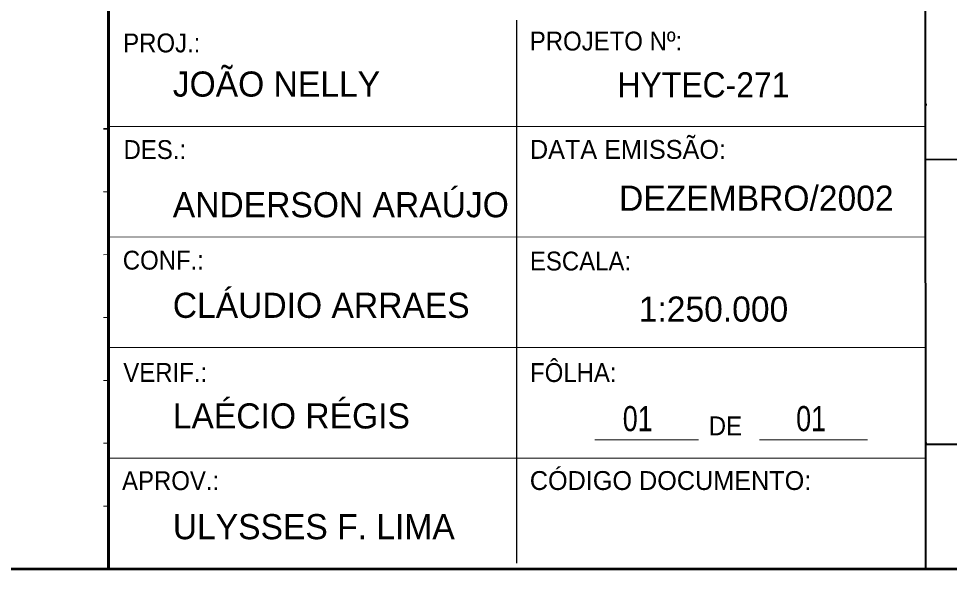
# Model space of a CAD drawing. Extents: x -1643653 to 4543381, y 1624270 to 13878484.
# Drawn here: x 794759 to 813277, y 8886202 to 8897334 of the extents above; entities that cross this region are included whole.
import ezdxf

# ---------------------------------------------------------------- set-up
doc = ezdxf.new("R2010")
doc.units = 0
doc.header["$LTSCALE"] = 200
for name, color, linetype, lineweight in [('3', 7, 'Continuous', 13), ('4', 7, 'Continuous', 25), ('60', 7, 'Continuous', 13)]:
    doc.layers.add(name, color=color, linetype=linetype, lineweight=lineweight)

msp = doc.modelspace()

# ---------------------------------------------------------------- linework, layer by layer
at = {"layer": '3', "lineweight": 53}
msp.add_lwpolyline([(840307.3, 9029887.8), (840307.3, 8886387.8), (560211.7, 8886387.8), (560211.7, 9029887.8)], close=True, dxfattribs=at)
msp.add_lwpolyline([(840307.3, 9029887.8), (840307.3, 8886387.8), (560211.7, 8886387.8), (560211.7, 9029887.8)], close=True, dxfattribs=at)
at = {"layer": '4', "lineweight": 40}
for p, q in [((796549.8, 8901392.8), (796547.3, 8886392.8)), ((812794.8, 8901372.8), (812804.8, 8886372.8)), ((796547.3, 8897305.3), (796547.3, 8886502.8)), ((812797.3, 8895627.8), (812829.8, 8895627.8)), ((812797.3, 8894535.3), (840302.3, 8894555.3)), ((812797.3, 8888890.3), (812827.3, 8888890.3)), ((812802.3, 8888870.3), (840304.8, 8888887.8))]:
    msp.add_line(p, q, dxfattribs=at)
at = {"layer": '4', "lineweight": 53}
for p, q in [((796547.3, 8886392.8), (796549.8, 8901392.8)), ((796557.3, 8886387.8), (796557.3, 8901387.8)), ((796547.3, 8886502.8), (796547.3, 8897305.3))]:
    msp.add_line(p, q, dxfattribs=at)
at = {"layer": '4'}
for p, q in [((804672.3, 8886502.8), (804672.3, 8897305.3)), ((796449.8, 8893892.8), (796544.8, 8893890.3))]:
    msp.add_line(p, q, dxfattribs=at)
at = {"layer": '4', "lineweight": 35}
msp.add_line((796449.8, 8895140.3), (796547.3, 8895140.3), dxfattribs=at)
at = {"layer": '4', "lineweight": 13}
for p, q in [((796544.8, 8895190.3), (812794.8, 8895190.3)), ((796544.8, 8892992.8), (812797.3, 8892987.8)), ((796449.8, 8892637.8), (796547.3, 8892640.3)), ((796447.3, 8891390.3), (796547.3, 8891390.3)), ((796549.8, 8890790.3), (812797.3, 8890790.3)), ((796449.8, 8890140.3), (796544.8, 8890137.8)), ((796449.8, 8888890.3), (796544.8, 8888890.3)), ((806222.3, 8888957.8), (808284.8, 8888957.8)), ((809502.3, 8888957.8), (811649.8, 8888957.8)), ((796547.3, 8888590.3), (812799.8, 8888592.8)), ((796449.8, 8887640.3), (796547.3, 8887640.3))]:
    msp.add_line(p, q, dxfattribs=at)
at = {"layer": '60', "lineweight": 25}
msp.add_spline([(814781, 9009175.5), (814787.2, 9009173.4), (814796.9, 9009173.4), (814799.4, 9009172.4), (814805.1, 9009174.5), (814805.6, 9009176.5), (814811.7, 9009179.5), (814811.7, 9009179.5), (814801.5, 9009181), (814790.7, 9009181.5), (814784.1, 9009183.1), (814777.4, 9009185.1), (814778.4, 9009175.5)], degree=3, dxfattribs=at)

# ---------------------------------------------------------------- texts
at = {"layer": '4'}
for s, height, width, p in [('PROJ.:', 375, 0.95, (796839.8, 8896662.8)), ('PROJETO Nº:', 375, 0.95, (804929.8, 8896700.3)), ('HYTEC-271', 500, 0.95, (806672.3, 8895767.8)), ('DES.:', 375, 0.95, (796847.3, 8894542.8)), ('CONF.:', 375, 0.95, (796832.3, 8892342.8)), ('ESCALA:', 375, 0.95, (804932.3, 8892325.3)), ('VERIF.:', 375, 0.95, (796842.3, 8890110.3)), ('FÔLHA:', 375, 0.95, (804934.8, 8890107.8)), ('01', 499.9, 0.8, (806778.8, 8889129.2)), ('01', 499.9, 0.8, (810228.8, 8889129.2)), ('DE', 375, 0.95, (808489.8, 8889047.8)), ('APROV.:', 375, 0.95, (796817.3, 8887957.8))]:
    msp.add_text(s, height=height, dxfattribs=dict(at, width=width)).set_placement(p)
for s, height, p in [('JOÃO NELLY', 499.9, (797826.8, 8895782.8)), ('DATA EMISSÃO:', 374.9, (804932.3, 8894545.3)), ('ANDERSON ARAÚJO', 499.9, (797826.8, 8893383.2)), ('DEZEMBRO/2002', 500, (806704.8, 8893512.8)), ('CLÁUDIO ARRAES', 499.9, (797826.8, 8891382.8)), ('1:250.000', 499.9, (807097.3, 8891307.8)), ('LAÉCIO RÉGIS', 499.9, (797826.8, 8889182.8)), ('CÓDIGO DOCUMENTO:', 375, (804929.8, 8887960.3)), ('ULYSSES F. LIMA', 499.9, (797826.8, 8886980.3))]:
    msp.add_text(s, height=height, dxfattribs=at).set_placement(p)

doc.saveas('drawing.dxf')
